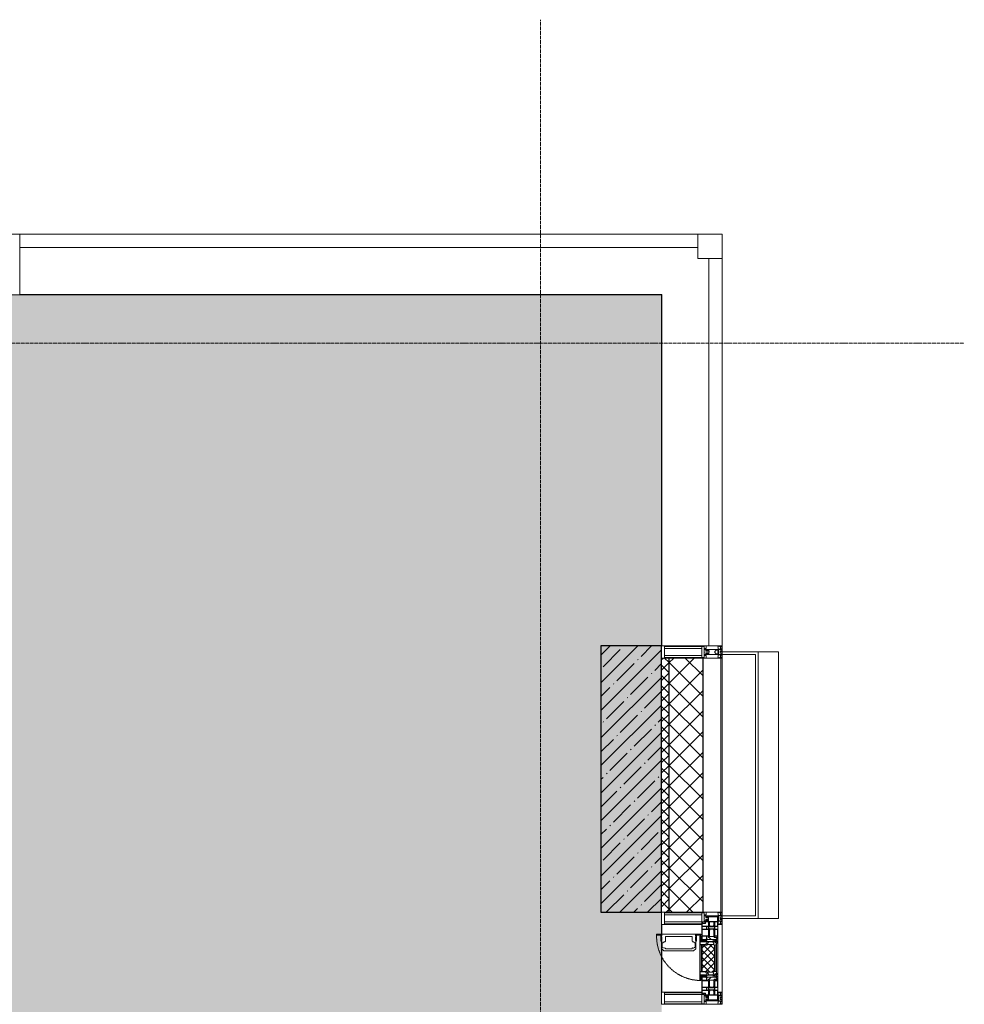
# Model space of a CAD drawing. Header units: millimetres. Extents: x -525784 to 178656, y -69521 to 385150.
# Tile 335 of 389: x -157453 to -153553, y 373214 to 377280. Entities that reach past the tile are written whole.
import ezdxf

# ---------------------------------------------------------------- set-up
doc = ezdxf.new("R2010")
doc.units = ezdxf.units.MM
doc.linetypes.add('-D1-02х01', pattern=[3, 2, -1])
doc.linetypes.add('-D1d1-15x02', pattern=[19, 15, -2, 0, -2])
for name, color, linetype, lineweight in [('_0', 7, 'Continuous', 13), ('A-COLS', 7, 'Continuous', 5), ('A-DETL-GENF', 7, 'Continuous', 5), ('A-GLAZ', 7, 'Continuous', 5), ('A-GLAZ-CURT', 8, 'Continuous', 5), ('A-GLAZ-CWMG', 8, 'Continuous', 5), ('A-WALL', 7, 'Continuous', 5), ('A-WALL-FNSH', 8, 'Continuous', 5), ('I-WALL', 7, 'Continuous', 5), ('S-COLS', 7, 'Continuous', 5), ('S-GRID', 7, 'Continuous', 5)]:
    doc.layers.add(name, color=color, linetype=linetype, lineweight=lineweight)

# ---------------------------------------------------------------- blocks, each defined once
blk = doc.blocks.new('System Panel - A_PAN_Glass-5026852-50_AS_M_L24')
at = {"layer": 'A-GLAZ-CURT'}
for p, q in [((800, 55), (-800, 55)), ((-800, 55), (-800, 0)), ((800, 0), (800, 55)), ((-800, 0), (800, 0))]:
    blk.add_line(p, q, dxfattribs=at)
blk = doc.blocks.new('Rectangular Mullion - R_StandardFrame_50Wx250H-3574729-50_AS_M_L24')
at = {"layer": 'A-GLAZ-CWMG'}
blk.add_line((37450, 29450), (37450, 28000), dxfattribs=at)
blk = doc.blocks.new('Rectangular Mullion - 50Wx250H-2623690-50_AS_M_L24')
at = {"layer": 'A-DETL-GENF'}
for p, q in [((-25, 65.2), (-25, 250)), ((-25, 250), (0, 250)), ((25, 250), (0, 250)), ((25, 65.2), (25, 250)), ((-23, 237.3), (0, 237.3)), ((-23, 237.3), (-23, 73.6)), ((-14.9, 84), (-14.9, 237.3)), ((23, 237.3), (0, 237.3)), ((14.9, 84), (14.9, 237.3)), ((23, 237.3), (23, 73.6)), ((0, 84), (-23, 84)), ((0, 84), (23, 84)), ((-14, 65.2), (-25, 65.2)), ((-0.5, 73.6), (-23, 73.6)), ((-14, 71.3), (-14, 65.2)), ((-10, 71.3), (-14, 71.3)), ((-10, 53), (-10, 71.3)), ((-8.7, 53), (-10, 53)), ((-10, 53), (-10, 17)), ((-8.7, 53), (-7, 54.7)), ((-7, 65.2), (-5.9, 67.3)), ((-7, 65.2), (-7, 54.7)), ((-4.1, 67.3), (-5.9, 67.3)), ((-4.1, 67.3), (-2.9, 65.1)), ((-2.9, 65.1), (-2.9, 54.6)), ((-1.3, 53), (-2.9, 54.6)), ((0, 53), (-1.3, 53)), ((0, 53), (1.3, 53)), ((0.5, 73.6), (23, 73.6)), ((1.3, 53), (2.9, 54.6)), ((4.1, 67.3), (2.9, 65.1)), ((2.9, 65.1), (2.9, 54.6)), ((4.1, 67.3), (5.9, 67.3)), ((7, 65.2), (5.9, 67.3)), ((7, 65.2), (7, 54.7)), ((8.7, 53), (7, 54.7)), ((8.7, 53), (10, 53)), ((10, 71.3), (14, 71.3)), ((10, 53), (10, 71.3)), ((10, 53), (10, 17)), ((14, 71.3), (14, 65.2)), ((14, 65.2), (25, 65.2)), ((-23.8, 14.6), (-25, 14.2)), ((-25, 0), (-25, 14.2)), ((-22.3, 17), (-23.8, 17)), ((-23.8, 17), (-23.8, 14.6)), ((-22.5, 10.6), (-23.8, 14.6)), ((-22.5, 10.6), (-23.7, 9.9)), ((-23.7, 1.3), (-23.7, 9.9)), ((-23.7, 1.3), (-11.8, 1.3)), ((-23.2, 10.2), (-22.5, 8)), ((-22.5, 8), (-22.5, 4.5)), ((-21.3, 4.5), (-22.5, 4.5)), ((-22.3, 17), (-22.3, 16)), ((-22.3, 16), (-21.3, 16)), ((-19, 17.6), (-21.3, 16)), ((-21.3, 4.5), (-21.3, 6.5)), ((-21.3, 6.5), (-14.2, 6.5)), ((-18.4, 16.6), (-19, 17.6)), ((-7.4, 16.6), (-18.4, 16.6)), ((-14.2, 6.5), (-14.2, 4.5)), ((-13.2, 4.5), (-14.2, 4.5)), ((-13.2, 4.5), (-12.2, 7.2)), ((-12.7, 7.6), (-11.3, 11.4)), ((-12.7, 7.6), (-11.8, 6.9)), ((-12.2, 9), (-12.2, 14.8)), ((-12.2, 14.8), (0, 14.8)), ((-11.8, 1.3), (-11.8, 6.9)), ((-10.5, 11.2), (-11.3, 11.4)), ((-10.5, 1.5), (-10.5, 11.2)), ((-4.8, 1.5), (-10.5, 1.5)), ((-10, 17), (-7.5, 17)), ((-8.5, 23), (-1.5, 30)), ((-8.5, 18.5), (-8.5, 23)), ((-7.5, 18.5), (-8.5, 18.5)), ((-7.5, 17), (-7.5, 18.5)), ((-7.4, 18), (-7.4, 16.6)), ((-2.6, 18), (-7.4, 18)), ((0, 8), (-4.8, 8)), ((-4.8, 1.5), (-4.8, 8)), ((-2.6, 18), (-2.6, 16.8)), ((-2.6, 16.8), (0, 16.8)), ((-1.5, 30), (0, 30)), ((1.5, 30), (0, 30)), ((2.6, 16.8), (0, 16.8)), ((0, 14.8), (0, 16.8)), ((0, 14.8), (0, 16.8)), ((12.2, 14.8), (0, 14.8)), ((0, 0), (0, 8)), ((0, 8), (4.8, 8)), ((0, 0), (0, 8)), ((8.5, 23), (1.5, 30)), ((2.6, 18), (2.6, 16.8)), ((2.6, 18), (7.4, 18)), ((4.8, 1.5), (4.8, 8)), ((4.8, 1.5), (10.5, 1.5)), ((7.4, 18), (7.4, 16.6)), ((7.4, 16.6), (18.4, 16.6)), ((7.5, 18.5), (8.5, 18.5)), ((7.5, 17), (7.5, 18.5)), ((10, 17), (7.5, 17)), ((8.5, 18.5), (8.5, 23)), ((10.5, 11.2), (11.3, 11.4)), ((10.5, 1.5), (10.5, 11.2)), ((12.7, 7.6), (11.3, 11.4)), ((12.7, 7.6), (11.8, 6.9)), ((11.8, 1.3), (11.8, 6.9)), ((23.7, 1.3), (11.8, 1.3)), ((12.2, 9), (12.2, 14.8)), ((13.2, 4.5), (12.2, 7.2)), ((13.2, 4.5), (14.2, 4.5)), ((21.3, 6.5), (14.2, 6.5)), ((14.2, 6.5), (14.2, 4.5)), ((18.4, 16.6), (19, 17.6)), ((19, 17.6), (21.3, 16)), ((22.3, 16), (21.3, 16)), ((21.3, 4.5), (21.3, 6.5)), ((21.3, 4.5), (22.5, 4.5)), ((22.3, 17), (22.3, 16)), ((22.3, 17), (23.8, 17)), ((22.5, 10.6), (23.8, 14.6)), ((22.5, 10.6), (23.7, 9.9)), ((23.2, 10.2), (22.5, 8)), ((22.5, 8), (22.5, 4.5)), ((23.7, 1.3), (23.7, 9.9)), ((23.8, 17), (23.8, 14.6)), ((23.8, 14.6), (25, 14.2)), ((25, 0), (25, 14.2)), ((-25, 0), (0, 0)), ((25, 0), (0, 0))]:
    blk.add_line(p, q, dxfattribs=at)
for centre, start, end in [((-0.5, 73.1), 360, 90), ((0.5, 73.1), 90, 180)]:
    blk.add_arc(centre, 0.5, start, end, dxfattribs=at)
blk = doc.blocks.new('Rectangular Mullion - R_StandardFrame_50Wx250H-4037282-50_AS_M_L24')
at = {"layer": 'A-GLAZ-CWMG', "lineweight": 9}
for p, q in [((-25, -250), (-25, 0)), ((-25, 0), (25, 0)), ((25, 0), (25, -250)), ((25, -250), (-25, -250))]:
    blk.add_line(p, q, dxfattribs=at)
blk = doc.blocks.new('System Panel - A_PAN_Glass-5026825-50_AS_M_L24')
at = {"layer": 'A-GLAZ-CURT'}
for p, q in [((1400, 0), (-1400, 0)), ((-1400, 0), (-1400, -55)), ((1400, -55), (1400, 0)), ((-1400, -55), (1400, -55))]:
    blk.add_line(p, q, dxfattribs=at)
blk = doc.blocks.new('Rectangular Mullion - R_StandardFrame_50Wx250H-3574730-50_AS_M_L24')
at = {"layer": 'A-GLAZ-CWMG'}
blk.add_line((37450, 29450), (34800, 29450), dxfattribs=at)
blk = doc.blocks.new('Quad Corner Mullion - Q_0_100_-50-4053658-50_AS_M_L24')
at = {"layer": 'A-GLAZ-CWMG', "lineweight": 9}
for p, q in [((-100, 100), (0, 100)), ((-100, 0), (-100, 100)), ((0, 100), (0, 0)), ((0, 0), (-100, 0))]:
    blk.add_line(p, q, dxfattribs=at)
blk = doc.blocks.new('Rectangular Mullion - R_StandardFrame_50Wx250H-4049022-50_AS_M_L24')
at = {"layer": 'A-GLAZ-CWMG', "lineweight": 9}
for p, q in [((-25, 0), (-25, 250)), ((-25, 250), (25, 250)), ((25, 250), (25, 0)), ((25, 0), (-25, 0))]:
    blk.add_line(p, q, dxfattribs=at)
blk = doc.blocks.new('Rectangular Mullion - 50Wx250H-V1-50_AS_M_L24')
at = {"layer": 'A-DETL-GENF'}
for p, q in [((-25, 84), (-25, 250)), ((-25, 250), (0, 250)), ((25, 250), (0, 250)), ((25, 65.2), (25, 250)), ((-23, 237.3), (0, 237.3)), ((-23, 237.3), (-23, 84)), ((-14.9, 84), (-14.9, 237.3)), ((23, 237.3), (0, 237.3)), ((14.9, 84), (14.9, 237.3)), ((23, 237.3), (23, 73.6)), ((0, 84), (-15, 84)), ((0, 84), (23, 84)), ((-0.5, 73.6), (-15, 73.6)), ((-10, 71.3), (-12, 71.3)), ((-10, 57.4), (-10, 71.3)), ((-7, 65.2), (-5.9, 67.3)), ((-7, 65.2), (-7, 57)), ((-4.1, 67.3), (-5.9, 67.3)), ((-4.1, 67.3), (-2.9, 65.1)), ((-2.9, 65.1), (-2.9, 57)), ((0.5, 73.6), (23, 73.6)), ((4.1, 67.3), (2.9, 65.1)), ((2.9, 65.1), (2.9, 57)), ((4.1, 67.3), (5.9, 67.3)), ((7, 65.2), (5.9, 67.3)), ((7, 65.2), (7, 54.7)), ((8.7, 53), (7, 54.7)), ((8.7, 53), (10, 53)), ((10, 71.3), (14, 71.3)), ((10, 53), (10, 71.3)), ((10, 53), (10, 17)), ((14, 71.3), (14, 65.2)), ((14, 65.2), (25, 65.2)), ((-23.8, 14.6), (-25, 14.2)), ((-25, 0), (-25, 14.2)), ((-23.8, 17), (-23.8, 14.6)), ((-22.5, 10.6), (-23.8, 14.6)), ((-22.5, 10.6), (-23.7, 9.9)), ((-23.7, 1.3), (-23.7, 9.9)), ((-23.7, 1.3), (-11.8, 1.3)), ((-23.2, 10.2), (-22.5, 8)), ((-22.5, 8), (-22.5, 4.5)), ((-21.3, 4.5), (-22.5, 4.5)), ((-22.3, 17), (-22.3, 16)), ((-22.3, 16), (-21.3, 16)), ((-19.9, 17), (-21.3, 16)), ((-21.3, 4.5), (-21.3, 6.5)), ((-21.3, 6.5), (-14.2, 6.5)), ((-7.4, 16.6), (-18.4, 16.6)), ((-14.2, 6.5), (-14.2, 4.5)), ((-13.2, 4.5), (-14.2, 4.5)), ((-13.2, 4.5), (-12.2, 7.2)), ((-12.7, 7.6), (-11.3, 11.4)), ((-12.7, 7.6), (-11.8, 6.9)), ((-12.2, 9), (-12.2, 14.8)), ((-12.2, 14.8), (0, 14.8)), ((-11.8, 1.3), (-11.8, 6.9)), ((-10.5, 11.2), (-11.3, 11.4)), ((-10.5, 1.5), (-10.5, 11.2)), ((-4.8, 1.5), (-10.5, 1.5)), ((0, 8), (-4.8, 8)), ((-4.8, 1.5), (-4.8, 8)), ((-2.6, 16.8), (0, 16.8)), ((2.6, 16.8), (0, 16.8)), ((0, 14.8), (0, 16.8)), ((0, 14.8), (0, 16.8)), ((12.2, 14.8), (0, 14.8)), ((0, 0), (0, 8)), ((0, 8), (4.8, 8)), ((0, 0), (0, 8)), ((4.8, 1.5), (4.8, 8)), ((4.8, 1.5), (10.5, 1.5)), ((8.5, 23), (6, 25.5)), ((6, 18), (7.4, 18)), ((7.4, 18), (7.4, 16.6)), ((7.4, 16.6), (18.4, 16.6)), ((7.5, 18.5), (8.5, 18.5)), ((7.5, 17), (7.5, 18.5)), ((10, 17), (7.5, 17)), ((8.5, 18.5), (8.5, 23)), ((10.5, 11.2), (11.3, 11.4)), ((10.5, 1.5), (10.5, 11.2)), ((12.7, 7.6), (11.3, 11.4)), ((12.7, 7.6), (11.8, 6.9)), ((11.8, 1.3), (11.8, 6.9)), ((23.7, 1.3), (11.8, 1.3)), ((12.2, 9), (12.2, 14.8)), ((13.2, 4.5), (12.2, 7.2)), ((13.2, 4.5), (14.2, 4.5)), ((21.3, 6.5), (14.2, 6.5)), ((14.2, 6.5), (14.2, 4.5)), ((18.4, 16.6), (19, 17.6)), ((19, 17.6), (21.3, 16)), ((22.3, 16), (21.3, 16)), ((21.3, 4.5), (21.3, 6.5)), ((21.3, 4.5), (22.5, 4.5)), ((22.3, 17), (22.3, 16)), ((22.3, 17), (23.8, 17)), ((22.5, 10.6), (23.8, 14.6)), ((22.5, 10.6), (23.7, 9.9)), ((23.2, 10.2), (22.5, 8)), ((22.5, 8), (22.5, 4.5)), ((23.7, 1.3), (23.7, 9.9)), ((23.8, 17), (23.8, 14.6)), ((23.8, 14.6), (25, 14.2)), ((25, 0), (25, 14.2)), ((-25, 0), (0, 0)), ((25, 0), (0, 0))]:
    blk.add_line(p, q, dxfattribs=at)
for centre, start, end in [((-0.5, 73.1), 360, 90), ((0.5, 73.1), 90, 180)]:
    blk.add_arc(centre, 0.5, start, end, dxfattribs=at)
blk = doc.blocks.new('Rectangular Mullion - R_StandardFrame_50Wx250H-V44-50_AS_M_L24')
at = {"layer": 'A-GLAZ-CWMG', "lineweight": 9}
for p, q in [((-25, -17), (-25, 0)), ((-25, 0), (25, 0)), ((25, 0), (25, -250)), ((-25, -250), (-25, -84)), ((25, -250), (-25, -250))]:
    blk.add_line(p, q, dxfattribs=at)
blk = doc.blocks.new('A_PAN_Створка - 383мм-V45-50_AS_M_L24')
at = {"layer": 'A-GLAZ-CURT'}
h = blk.add_hatch(dxfattribs=at)
h.set_pattern_fill('FP_37', color=256, style=0, pattern_type=2)
h.set_pattern_definition([(315, (-26710, 37700), (14.142136, 14.142136), []), (45, (-26710, 37700), (-14.142136, 14.142136), [])])
h.paths.add_polyline_path([(-57.2, 36.4), (-54.9, 34.1), (-54.5, 31.8), (54.6, 32), (54.9, 34.1), (57.2, 36.4), (57.2, 60.8), (54.6, 63.4), (53.6, 82.7), (-54.6, 81.8), (-55.5, 62.5), (-57.2, 60.8), (-57.2, 47)])
at = {"layer": 'A-DETL-GENF', "color": 9, "true_color": 0xc8c8c8}
for p, q in [((39.7, 249), (31.1, 240.4)), ((70.1, 249), (39.7, 249)), ((45, 244.7), (42.3, 239.8)), ((45.9, 246.8), (45, 244.7)), ((63.3, 246.8), (45.9, 246.8)), ((64.1, 245), (63.3, 246.8)), ((64.1, 245), (66.7, 241)), ((70.1, 252.9), (70.1, 249)), ((95.1, 252.9), (70.1, 252.9)), ((74.1, 248.4), (74.1, 252.9)), ((89.1, 248.4), (74.1, 248.4)), ((89.1, 252.9), (89.1, 248.4)), ((93.1, 248.4), (93.1, 252.9)), ((97.9, 248.4), (93.1, 248.4)), ((95.1, 270.5), (95.1, 252.9)), ((99.6, 270.5), (95.1, 270.5)), ((97.9, 262.4), (95.1, 262.4)), ((97.9, 262.4), (97.9, 248.4)), ((99.6, 270.5), (99.6, 87.5)), ((31.1, 117.6), (31.1, 240.4)), ((41.4, 234.2), (39.1, 233.8)), ((39.1, 179), (39.1, 233.8)), ((41.4, 234.2), (43.5, 236.3)), ((42.3, 239.8), (43.5, 236.3)), ((66.7, 241), (68.6, 239.7)), ((68.6, 239.7), (68.6, 236.4)), ((68.6, 236.4), (71.1, 233.9)), ((71.1, 233.9), (89.5, 233.9)), ((89.5, 233.9), (90.6, 232.8)), ((90.6, 125.2), (90.6, 232.8)), ((39.1, 179), (39.1, 124.2)), ((41.4, 123.8), (39.1, 124.2)), ((41.4, 123.8), (43.5, 121.7)), ((68.6, 121.6), (71.1, 124.1)), ((71.1, 124.1), (89.5, 124.1)), ((89.5, 124.1), (90.6, 125.2)), ((39.7, 109), (31.1, 117.6)), ((70.1, 109), (39.7, 109)), ((42.3, 118.2), (43.5, 121.7)), ((45, 113.3), (42.3, 118.2)), ((45.9, 111.2), (45, 113.3)), ((63.3, 111.2), (45.9, 111.2)), ((64.1, 113), (63.3, 111.2)), ((64.1, 113), (66.7, 117)), ((66.7, 117), (68.6, 118.3)), ((68.6, 118.3), (68.6, 121.6)), ((70.1, 105.1), (70.1, 109)), ((95.1, 105.1), (70.1, 105.1)), ((74.1, 109.6), (74.1, 105.1)), ((89.1, 109.6), (74.1, 109.6)), ((89.1, 105.1), (89.1, 109.6)), ((93.1, 109.6), (93.1, 105.1)), ((97.9, 109.6), (93.1, 109.6)), ((95.1, 87.5), (95.1, 105.1)), ((97.9, 95.6), (95.1, 95.6)), ((99.6, 87.5), (95.1, 87.5)), ((97.9, 95.6), (97.9, 109.6))]:
    blk.add_line(p, q, dxfattribs=at)
at = {"layer": 'A-DETL-GENF'}
for p, q in [((-91.5, 92), (-91.5, 87.5)), ((-91.5, 92), (91.5, 92)), ((-91.5, 87.5), (-73.9, 87.5)), ((-83.4, 90.3), (-69.4, 90.3)), ((-83.4, 90.3), (-83.4, 87.5)), ((-73.9, 87.5), (-73.9, 62.5)), ((-69.4, 85.5), (-73.9, 85.5)), ((-73.9, 81.5), (-69.4, 81.5)), ((-69.4, 90.3), (-69.4, 85.5)), ((-69.4, 81.5), (-69.4, 66.5)), ((-67.9, 89.3), (-66.9, 90.3)), ((-67.9, 62.5), (-67.9, 89.3)), ((-66.9, 90.3), (-57.4, 90.3)), ((-57.4, 90.3), (-56.4, 89.4)), ((-56.4, 89.4), (-56.4, 67.7)), ((-53.9, 90.3), (-54.9, 89.3)), ((-54.9, 89.3), (-54.9, 85.6)), ((-54.9, 85.6), (-53.9, 84.6)), ((-54.9, 81.9), (-53.8, 83)), ((-54.9, 63.5), (-54.9, 81.9)), ((-53.6, 82.7), (-54.6, 81.8)), ((-54.6, 81.8), (-54.6, 63.4)), ((53.9, 90.3), (-53.9, 90.3)), ((-53.9, 84.6), (53.9, 84.6)), ((53.8, 83), (-53.8, 83)), ((53.6, 82.7), (-53.6, 82.7)), ((54.6, 81.8), (53.6, 82.7)), ((54.9, 81.9), (53.8, 83)), ((53.9, 90.3), (54.9, 89.3)), ((54.9, 85.6), (53.9, 84.6)), ((54.6, 63.4), (54.6, 81.8)), ((54.9, 89.3), (54.9, 85.6)), ((54.9, 63.5), (54.9, 81.9)), ((57.4, 90.3), (56.4, 89.4)), ((56.4, 89.4), (56.4, 67.7)), ((66.9, 90.3), (57.4, 90.3)), ((67.9, 89.3), (66.9, 90.3)), ((67.9, 62.5), (67.9, 89.3)), ((69.4, 90.3), (69.4, 85.5)), ((83.4, 90.3), (69.4, 90.3)), ((69.4, 85.5), (73.9, 85.5)), ((69.4, 81.5), (69.4, 66.5)), ((73.9, 81.5), (69.4, 81.5)), ((91.5, 87.5), (73.9, 87.5)), ((73.9, 87.5), (73.9, 62.5)), ((83.4, 90.3), (83.4, 87.5)), ((91.5, 92), (91.5, 87.5)), ((-69.4, 66.5), (-73.9, 66.5)), ((-73.9, 62.5), (-70, 62.5)), ((-70, 62.5), (-70, 32.1)), ((-61.7, 62.5), (-67.9, 62.5)), ((-66, 56.5), (-67.8, 55.7)), ((-67.8, 55.7), (-67.8, 38.3)), ((-66, 56.5), (-62, 59.1)), ((-62, 59.1), (-60.7, 61)), ((-60.1, 67.7), (-61.7, 64.9)), ((-61.7, 64.9), (-61.7, 62.5)), ((-60.7, 61), (-57.4, 61)), ((-56.4, 67.7), (-60.1, 67.7)), ((-57.4, 61), (-54.9, 63.5)), ((-54.6, 63.4), (-57.2, 60.8)), ((-57.2, 60.8), (-57.2, 36.4)), ((57.2, 60.8), (54.6, 63.4)), ((57.4, 61), (54.9, 63.5)), ((56.4, 67.7), (60.1, 67.7)), ((57.2, 36.4), (57.2, 60.8)), ((60.7, 61), (57.4, 61)), ((60.1, 67.7), (61.7, 64.9)), ((62, 59.1), (60.7, 61)), ((61.7, 64.9), (61.7, 62.5)), ((61.7, 62.5), (67.9, 62.5)), ((66, 56.5), (62, 59.1)), ((66, 56.5), (67.8, 55.7)), ((67.8, 55.7), (67.8, 38.3)), ((69.4, 66.5), (73.9, 66.5)), ((70, 62.5), (70, 32.1)), ((73.9, 62.5), (70, 62.5)), ((-70, 32.1), (-61.4, 23.5)), ((-67.8, 38.3), (-65.7, 37.4)), ((-65.7, 37.4), (-60.8, 34.7)), ((61.4, 23.5), (-61.4, 23.5)), ((-60.8, 34.7), (-57.3, 35.9)), ((-55.2, 33.8), (-57.3, 35.9)), ((-57.2, 36.4), (-54.9, 34.1)), ((-55.2, 33.8), (-54.8, 31.5)), ((-54.9, 34.1), (-54.5, 31.8)), ((-53.9, 30.5), (-54.9, 29.5)), ((-54.9, 29.5), (-54.9, 25.8)), ((-54.9, 25.8), (-53.9, 24.8)), ((0, 31.5), (-54.8, 31.5)), ((-54.5, 31.8), (54.5, 31.8)), ((53.9, 30.5), (-53.9, 30.5)), ((-53.9, 24.8), (53.9, 24.8)), ((0, 31.5), (54.8, 31.5)), ((53.9, 30.5), (54.9, 29.5)), ((54.9, 25.8), (53.9, 24.8)), ((54.5, 31.8), (54.9, 34.1)), ((55.2, 33.8), (54.8, 31.5)), ((54.9, 34.1), (57.2, 36.4)), ((54.9, 29.5), (54.9, 25.8)), ((55.2, 33.8), (57.3, 35.9)), ((60.8, 34.7), (57.3, 35.9)), ((65.7, 37.4), (60.8, 34.7)), ((70, 32.1), (61.4, 23.5)), ((67.8, 38.3), (65.7, 37.4))]:
    blk.add_line(p, q, dxfattribs=at)
at = {"layer": 'A-GLAZ'}
for p, q in [((-150, 84), (-78, 84)), ((-150, 73.5), (-150, 84)), ((-148.5, 82.5), (-132.4, 82.5)), ((-148.5, 81), (-148.5, 82.5)), ((-132.4, 56.6), (-132.4, 82.5)), ((-131, 82.5), (-120.8, 82.5)), ((-131, 82.5), (-131, 64.6)), ((-120.8, 82.5), (-120.8, 64.6)), ((-119.3, 82.5), (-92.5, 82.5)), ((-119.3, 56.6), (-119.3, 82.5)), ((-92.5, 56.6), (-92.5, 82.5)), ((-91.5, 92), (91.5, 92)), ((-91.5, 87.5), (-91.5, 92)), ((-73.9, 87.5), (-91.5, 87.5)), ((-90.8, 82.5), (-79.5, 82.5)), ((-90.8, 64.6), (-90.8, 82.5)), ((-85, 84), (-85, 87.5)), ((-85, 87.5), (-78, 87.5)), ((-78, 84), (-85, 84)), ((-79.5, 82.5), (-79.5, 80.6)), ((-78, 87.5), (-78, 84)), ((-78, 84), (-73.9, 84)), ((-78, 84), (-78, 23.5)), ((-73.9, 62.5), (-73.9, 87.5)), ((73.9, 87.5), (73.9, 62.5)), ((91.5, 87.5), (73.9, 87.5)), ((73.9, 84), (78, 84)), ((78, 87.5), (78, 84)), ((85, 87.5), (78, 87.5)), ((78, 84), (85, 84)), ((78, 84), (150, 84)), ((78, 23.5), (78, 84)), ((90.8, 82.5), (79.5, 82.5)), ((79.5, 82.5), (79.5, 80.6)), ((85, 84), (85, 87.5)), ((90.8, 64.6), (90.8, 82.5)), ((91.5, 92), (91.5, 87.5)), ((119.3, 82.5), (92.5, 82.5)), ((92.5, 56.6), (92.5, 82.5)), ((119.3, 56.6), (119.3, 82.5)), ((120.8, 82.5), (120.8, 64.6)), ((131, 82.5), (120.8, 82.5)), ((131, 82.5), (131, 64.6)), ((132.4, 56.6), (132.4, 82.5)), ((148.5, 82.5), (132.4, 82.5)), ((148.5, 81), (148.5, 82.5)), ((150, 84), (150, 73.5)), ((-171, 57), (-156, 57)), ((-171, 17), (-171, 57)), ((-171, 55.5), (-152, 55.5)), ((-153, 73.5), (-150, 73.5)), ((-153, 60), (-153, 73.5)), ((-152, 20), (-152, 73.5)), ((-150.5, 69.5), (-150.5, 73.5)), ((-145, 69.5), (-150.5, 69.5)), ((-150.5, 33.6), (-150.5, 68)), ((-150.5, 68), (-143.5, 68)), ((-150.5, 56.6), (-132.4, 56.6)), ((-136.4, 52.4), (-150.5, 52.4)), ((-143.5, 81), (-148.5, 81)), ((-145, 69.5), (-145, 79.5)), ((-143.5, 68), (-143.5, 81)), ((-137.2, 54.8), (-135.8, 50.8)), ((-132.5, 54.8), (-137.2, 54.8)), ((-132.1, 49), (-135.8, 50.8)), ((-132.5, 53.8), (-133.4, 52)), ((-133.4, 52), (-130.1, 50.4)), ((-132.5, 53.8), (-132.5, 54.8)), ((-132.1, 49), (-132.1, 36.8)), ((-131, 64.6), (-120.8, 64.6)), ((-131, 56.5), (-131, 62.6)), ((-120.8, 62.6), (-131, 62.6)), ((-131, 56.5), (-120.8, 56.5)), ((-131, 55.1), (-131, 52.7)), ((-120.8, 55.1), (-131, 55.1)), ((-129.4, 51.1), (-131, 52.7)), ((-130.1, 50.4), (-129.4, 51.1)), ((-130.1, 35.3), (-130.1, 50.4)), ((-122.4, 51.1), (-120.8, 52.7)), ((-121.7, 50.4), (-122.4, 51.1)), ((-118.4, 52), (-121.7, 50.4)), ((-121.7, 35.3), (-121.7, 50.4)), ((-120.8, 56.5), (-120.8, 62.6)), ((-120.8, 55.1), (-120.8, 52.7)), ((-119.7, 49), (-115.9, 50.8)), ((-119.7, 49), (-119.7, 36.8)), ((-92.5, 56.6), (-119.3, 56.6)), ((-119.3, 54.8), (-114.6, 54.8)), ((-119.3, 53.8), (-119.3, 54.8)), ((-119.3, 53.8), (-118.4, 52)), ((-114.6, 54.8), (-115.9, 50.8)), ((-94.1, 52.5), (-115.3, 52.5)), ((-89.9, 50.9), (-94.1, 52.5)), ((-80.1, 64.6), (-90.8, 64.6)), ((-90.8, 62.7), (-90.8, 56.6)), ((-80.4, 62.7), (-90.8, 62.7)), ((-90.8, 56.6), (-85.9, 56.6)), ((-89.9, 52.2), (-88.6, 53.5)), ((-89.9, 52.2), (-89.9, 50.9)), ((-89.9, 35.1), (-89.9, 50.9)), ((-85.9, 53.5), (-88.6, 53.5)), ((-85.9, 56.6), (-85.9, 53.5)), ((-85.9, 53.5), (-78, 45.6)), ((-80.4, 61.1), (-80.4, 62.7)), ((-78, 61.1), (-80.4, 61.1)), ((-80.1, 66.1), (-80.1, 64.6)), ((-78, 66.1), (-80.1, 66.1)), ((-79.5, 80.6), (-78, 80.6)), ((-78, 66.1), (-78, 61.1)), ((-78, 45.6), (-78, 36.8)), ((-70, 62.5), (-73.9, 62.5)), ((-70, 32.1), (-70, 62.5)), ((70, 62.5), (70, 32.1)), ((73.9, 62.5), (70, 62.5)), ((79.5, 80.6), (78, 80.6)), ((78, 66.1), (78, 61.1)), ((78, 66.1), (80.1, 66.1)), ((78, 61.1), (80.4, 61.1)), ((85.9, 53.5), (78, 45.6)), ((78, 45.6), (78, 36.8)), ((80.1, 66.1), (80.1, 64.6)), ((80.1, 64.6), (90.8, 64.6)), ((80.4, 62.7), (90.8, 62.7)), ((80.4, 61.1), (80.4, 62.7)), ((85.9, 56.6), (85.9, 53.5)), ((90.8, 56.6), (85.9, 56.6)), ((85.9, 53.5), (88.6, 53.5)), ((89.9, 52.2), (88.6, 53.5)), ((89.9, 50.9), (94.1, 52.5)), ((89.9, 52.2), (89.9, 50.9)), ((89.9, 35.1), (89.9, 50.9)), ((90.8, 62.7), (90.8, 56.6)), ((92.5, 56.6), (119.3, 56.6)), ((94.1, 52.5), (115.3, 52.5)), ((114.6, 54.8), (115.9, 50.8)), ((119.3, 54.8), (114.6, 54.8)), ((119.7, 49), (115.9, 50.8)), ((119.3, 53.8), (118.4, 52)), ((118.4, 52), (121.7, 50.4)), ((119.3, 53.8), (119.3, 54.8)), ((119.7, 49), (119.7, 36.8)), ((131, 64.6), (120.8, 64.6)), ((120.8, 56.5), (120.8, 62.6)), ((120.8, 62.6), (131, 62.6)), ((131, 56.5), (120.8, 56.5)), ((120.8, 55.1), (120.8, 52.7)), ((120.8, 55.1), (131, 55.1)), ((122.4, 51.1), (120.8, 52.7)), ((121.7, 50.4), (122.4, 51.1)), ((121.7, 35.3), (121.7, 50.4)), ((129.4, 51.1), (131, 52.7)), ((130.1, 50.4), (129.4, 51.1)), ((133.4, 52), (130.1, 50.4)), ((130.1, 35.3), (130.1, 50.4)), ((131, 56.5), (131, 62.6)), ((131, 55.1), (131, 52.7)), ((132.1, 49), (135.8, 50.8)), ((132.1, 49), (132.1, 36.8)), ((150.5, 56.6), (132.4, 56.6)), ((132.5, 54.8), (137.2, 54.8)), ((132.5, 53.8), (132.5, 54.8)), ((132.5, 53.8), (133.4, 52)), ((137.2, 54.8), (135.8, 50.8)), ((136.4, 52.4), (150.5, 52.4)), ((143.5, 81), (148.5, 81)), ((143.5, 68), (143.5, 81)), ((150.5, 68), (143.5, 68)), ((145, 69.5), (145, 79.5)), ((145, 69.5), (150.5, 69.5)), ((150, 73.5), (153, 73.5)), ((150.5, 69.5), (150.5, 73.5)), ((150.5, 33.6), (150.5, 68)), ((152, 20), (152, 73.5)), ((171, 55.5), (152, 55.5)), ((153, 73.5), (153, 60)), ((156, 57), (171, 57)), ((171, 57), (171, 17)), ((-171, 18.5), (-153.5, 18.5)), ((-67.9, 17), (-171, 17)), ((-153.5, 18.5), (-152, 20)), ((-136.3, 33.6), (-150.5, 33.6)), ((-150.5, 29.4), (-132.4, 29.4)), ((-150.5, 17), (-150.5, 29.4)), ((-132.4, 18.6), (-150.5, 18.6)), ((-137.2, 31), (-135.8, 35)), ((-132.5, 31), (-137.2, 31)), ((-132.1, 36.8), (-135.8, 35)), ((-133.4, 33.7), (-130.1, 35.3)), ((-132.5, 31.9), (-133.4, 33.7)), ((-132.5, 31.9), (-132.5, 31)), ((-132.4, 29.4), (-132.4, 18.6)), ((-129.4, 34.6), (-131, 33)), ((-131, 30.9), (-131, 33)), ((-120.8, 30.9), (-131, 30.9)), ((-131, 29.5), (-120.8, 29.5)), ((-131, 18.2), (-131, 29.5)), ((-120.8, 18.2), (-131, 18.2)), ((-130.1, 35.3), (-129.4, 34.6)), ((-121.7, 35.3), (-122.4, 34.6)), ((-122.4, 34.6), (-120.8, 33)), ((-118.4, 33.7), (-121.7, 35.3)), ((-120.8, 30.9), (-120.8, 33)), ((-120.8, 18.2), (-120.8, 29.5)), ((-119.7, 36.8), (-115.9, 35)), ((-119.3, 31.9), (-118.4, 33.7)), ((-119.3, 31.9), (-119.3, 31)), ((-119.3, 31), (-114.6, 31)), ((-92.5, 29.4), (-119.3, 29.4)), ((-119.3, 29.4), (-119.3, 18.6)), ((-119.3, 18.6), (-92.5, 18.6)), ((-114.6, 31), (-115.9, 35)), ((-94.1, 33.5), (-115.4, 33.5)), ((-89.9, 35.1), (-94.1, 33.5)), ((-92.5, 18.6), (-92.5, 29.4)), ((-90.8, 18.5), (-90.8, 29.4)), ((-90.8, 29.4), (-85.9, 29.4)), ((-87.3, 18.5), (-90.8, 18.5)), ((-89.9, 32.5), (-89.9, 35.1)), ((-85.9, 32.5), (-89.9, 32.5)), ((-87.3, 21.9), (-85.9, 21.9)), ((-87.3, 20.4), (-87.3, 21.9)), ((-87.3, 20.4), (-87.3, 18.5)), ((-84.8, 20.4), (-87.3, 20.4)), ((-85.9, 29.4), (-85.9, 32.5)), ((-85.9, 21.9), (-85.9, 29.4)), ((-85.9, 18.2), (-85.9, 20.4)), ((-75.9, 18.2), (-85.9, 18.2)), ((-83.4, 20.4), (-84.8, 20.4)), ((-70, 33.8), (-83.4, 20.4)), ((-78, 36.8), (-70, 36.8)), ((-78, 23.5), (-67.9, 23.5)), ((-75.9, 23.5), (-73, 23.5)), ((-75.9, 21.5), (-75.9, 23.5)), ((-75.9, 21.5), (-75.9, 18.2)), ((-74.9, 21.5), (-75.9, 21.5)), ((-74.9, 17.9), (-74.9, 21.5)), ((-68.9, 17.9), (-74.9, 17.9)), ((-67.2, 29.3), (-73, 23.5)), ((-70, 36.8), (-70, 33.8)), ((-61.4, 23.5), (-70, 32.1)), ((-68.9, 21.5), (-68.9, 17.9)), ((-67.9, 21.5), (-68.9, 21.5)), ((-67.9, 23.5), (-64.6, 26.8)), ((-67.9, 23.5), (-64.6, 26.8)), ((-67.9, 21.5), (-67.9, 23.5)), ((-67.9, 17), (-67.9, 23.5)), ((-61.4, 23.5), (-67.9, 17)), ((67.9, 17), (-67.9, 17)), ((-67.9, 17), (67.9, 17)), ((-64.6, 26.8), (-67.2, 29.3)), ((-64.6, 26.8), (-61.4, 23.5)), ((61.4, 23.5), (-61.4, 23.5)), ((70, 32.1), (61.4, 23.5)), ((61.4, 23.5), (64.6, 26.8)), ((67.9, 17), (61.4, 23.5)), ((64.6, 26.8), (67.2, 29.3)), ((67.9, 23.5), (64.6, 26.8)), ((64.6, 26.8), (67.9, 23.5)), ((67.2, 29.3), (73, 23.5)), ((67.9, 21.5), (67.9, 23.5)), ((67.9, 23.5), (67.9, 17)), ((67.9, 23.5), (78, 23.5)), ((67.9, 21.5), (68.9, 21.5)), ((171, 17), (67.9, 17)), ((68.9, 21.5), (68.9, 17.9)), ((68.9, 17.9), (74.9, 17.9)), ((70, 36.8), (70, 33.8)), ((78, 36.8), (70, 36.8)), ((70, 33.8), (83.4, 20.4)), ((75.9, 23.5), (73, 23.5)), ((74.9, 21.5), (75.9, 21.5)), ((74.9, 17.9), (74.9, 21.5)), ((75.9, 21.5), (75.9, 23.5)), ((75.9, 21.5), (75.9, 18.2)), ((75.9, 18.2), (85.9, 18.2)), ((83.4, 20.4), (84.8, 20.4)), ((84.8, 20.4), (87.3, 20.4)), ((85.9, 32.5), (89.9, 32.5)), ((85.9, 29.4), (85.9, 32.5)), ((85.9, 21.9), (85.9, 29.4)), ((90.8, 29.4), (85.9, 29.4)), ((87.3, 21.9), (85.9, 21.9)), ((85.9, 18.2), (85.9, 20.4)), ((87.3, 20.4), (87.3, 21.9)), ((87.3, 20.4), (87.3, 18.5)), ((87.3, 18.5), (90.8, 18.5)), ((89.9, 35.1), (94.1, 33.5)), ((89.9, 32.5), (89.9, 35.1)), ((90.8, 18.5), (90.8, 29.4)), ((92.5, 18.6), (92.5, 29.4)), ((92.5, 29.4), (119.3, 29.4)), ((119.3, 18.6), (92.5, 18.6)), ((94.1, 33.5), (115.4, 33.5)), ((114.6, 31), (115.9, 35)), ((119.3, 31), (114.6, 31)), ((119.7, 36.8), (115.9, 35)), ((118.4, 33.7), (121.7, 35.3)), ((119.3, 31.9), (118.4, 33.7)), ((119.3, 31.9), (119.3, 31)), ((119.3, 29.4), (119.3, 18.6)), ((122.4, 34.6), (120.8, 33)), ((120.8, 30.9), (120.8, 33)), ((120.8, 30.9), (131, 30.9)), ((120.8, 18.2), (120.8, 29.5)), ((131, 29.5), (120.8, 29.5)), ((120.8, 18.2), (131, 18.2)), ((121.7, 35.3), (122.4, 34.6)), ((130.1, 35.3), (129.4, 34.6)), ((129.4, 34.6), (131, 33)), ((133.4, 33.7), (130.1, 35.3)), ((131, 30.9), (131, 33)), ((131, 18.2), (131, 29.5)), ((132.1, 36.8), (135.8, 35)), ((150.5, 29.4), (132.4, 29.4)), ((132.4, 29.4), (132.4, 18.6)), ((132.4, 18.6), (150.5, 18.6)), ((132.5, 31.9), (133.4, 33.7)), ((132.5, 31.9), (132.5, 31)), ((132.5, 31), (137.2, 31)), ((137.2, 31), (135.8, 35)), ((136.3, 33.6), (150.5, 33.6)), ((150.5, 17), (150.5, 29.4)), ((153.5, 18.5), (152, 20)), ((171, 18.5), (153.5, 18.5))]:
    blk.add_line(p, q, dxfattribs=at)
at = {"layer": 'A-GLAZ', "linetype": '-D1-02х01'}
blk.add_arc((91.4, 87.5), 183, 88.8555, 178.5909, dxfattribs=at)
at = {"layer": 'A-GLAZ'}
for centre, start, end in [((-156, 60), 270, 360), ((156, 60), 180, 270)]:
    blk.add_arc(centre, 3, start, end, dxfattribs=at)
blk = doc.blocks.new('Rectangular Mullion - 50Wx250H-V4-50_AS_M_L24')
at = {"layer": 'A-DETL-GENF'}
for p, q in [((-25, 65.2), (-25, 250)), ((-25, 250), (0, 250)), ((25, 250), (0, 250)), ((25, 84), (25, 250)), ((-23, 237.3), (0, 237.3)), ((-23, 237.3), (-23, 73.6)), ((-14.9, 84), (-14.9, 237.3)), ((23, 237.3), (0, 237.3)), ((14.9, 84), (14.9, 237.3)), ((23, 237.3), (23, 84)), ((0, 84), (-23, 84)), ((0, 84), (15, 84)), ((-14, 65.2), (-25, 65.2)), ((-0.5, 73.6), (-23, 73.6)), ((-14, 71.3), (-14, 65.2)), ((-10, 71.3), (-14, 71.3)), ((-10, 53), (-10, 71.3)), ((-8.7, 53), (-10, 53)), ((-10, 53), (-10, 17)), ((-8.7, 53), (-7, 54.7)), ((-7, 65.2), (-5.9, 67.3)), ((-7, 65.2), (-7, 54.7)), ((-4.1, 67.3), (-5.9, 67.3)), ((-4.1, 67.3), (-2.9, 65.1)), ((-2.9, 65.1), (-2.9, 57)), ((0.5, 73.6), (15, 73.6)), ((4.1, 67.3), (2.9, 65.1)), ((2.9, 65.1), (2.9, 57)), ((4.1, 67.3), (5.9, 67.3)), ((7, 65.2), (5.9, 67.3)), ((7, 65.2), (7, 57)), ((10, 71.3), (12, 71.3)), ((10, 57.4), (10, 71.3)), ((-23.8, 14.6), (-25, 14.2)), ((-25, 0), (-25, 14.2)), ((-22.3, 17), (-23.8, 17)), ((-23.8, 17), (-23.8, 14.6)), ((-22.5, 10.6), (-23.8, 14.6)), ((-22.5, 10.6), (-23.7, 9.9)), ((-23.7, 1.3), (-23.7, 9.9)), ((-23.7, 1.3), (-11.8, 1.3)), ((-23.2, 10.2), (-22.5, 8)), ((-22.5, 8), (-22.5, 4.5)), ((-21.3, 4.5), (-22.5, 4.5)), ((-22.3, 17), (-22.3, 16)), ((-22.3, 16), (-21.3, 16)), ((-19, 17.6), (-21.3, 16)), ((-21.3, 4.5), (-21.3, 6.5)), ((-21.3, 6.5), (-14.2, 6.5)), ((-18.4, 16.6), (-19, 17.6)), ((-7.4, 16.6), (-18.4, 16.6)), ((-14.2, 6.5), (-14.2, 4.5)), ((-13.2, 4.5), (-14.2, 4.5)), ((-13.2, 4.5), (-12.2, 7.2)), ((-12.7, 7.6), (-11.3, 11.4)), ((-12.7, 7.6), (-11.8, 6.9)), ((-12.2, 9), (-12.2, 14.8)), ((-12.2, 14.8), (0, 14.8)), ((-11.8, 1.3), (-11.8, 6.9)), ((-10.5, 11.2), (-11.3, 11.4)), ((-10.5, 1.5), (-10.5, 11.2)), ((-4.8, 1.5), (-10.5, 1.5)), ((-10, 17), (-7.5, 17)), ((-8.5, 23), (-6, 25.5)), ((-8.5, 18.5), (-8.5, 23)), ((-7.5, 18.5), (-8.5, 18.5)), ((-7.5, 17), (-7.5, 18.5)), ((-7.4, 18), (-7.4, 16.6)), ((-6, 18), (-7.4, 18)), ((0, 8), (-4.8, 8)), ((-4.8, 1.5), (-4.8, 8)), ((-2.6, 16.8), (0, 16.8)), ((2.6, 16.8), (0, 16.8)), ((0, 14.8), (0, 16.8)), ((0, 14.8), (0, 16.8)), ((12.2, 14.8), (0, 14.8)), ((0, 0), (0, 8)), ((0, 8), (4.8, 8)), ((0, 0), (0, 8)), ((4.8, 1.5), (4.8, 8)), ((4.8, 1.5), (10.5, 1.5)), ((7.4, 16.6), (18.4, 16.6)), ((10.5, 11.2), (11.3, 11.4)), ((10.5, 1.5), (10.5, 11.2)), ((12.7, 7.6), (11.3, 11.4)), ((12.7, 7.6), (11.8, 6.9)), ((11.8, 1.3), (11.8, 6.9)), ((23.7, 1.3), (11.8, 1.3)), ((12.2, 9), (12.2, 14.8)), ((13.2, 4.5), (12.2, 7.2)), ((13.2, 4.5), (14.2, 4.5)), ((21.3, 6.5), (14.2, 6.5)), ((14.2, 6.5), (14.2, 4.5)), ((19.9, 17), (21.3, 16)), ((22.3, 16), (21.3, 16)), ((21.3, 4.5), (21.3, 6.5)), ((21.3, 4.5), (22.5, 4.5)), ((22.3, 17), (22.3, 16)), ((22.5, 10.6), (23.8, 14.6)), ((22.5, 10.6), (23.7, 9.9)), ((23.2, 10.2), (22.5, 8)), ((22.5, 8), (22.5, 4.5)), ((23.7, 1.3), (23.7, 9.9)), ((23.8, 17), (23.8, 14.6)), ((23.8, 14.6), (25, 14.2)), ((25, 0), (25, 14.2)), ((-25, 0), (0, 0)), ((25, 0), (0, 0))]:
    blk.add_line(p, q, dxfattribs=at)
for centre, start, end in [((-0.5, 73.1), 360, 90), ((0.5, 73.1), 90, 180)]:
    blk.add_arc(centre, 0.5, start, end, dxfattribs=at)
blk = doc.blocks.new('Rectangular Mullion - R_StandardFrame_50Wx250H-3541503-50_AS_M_L24')
at = {"layer": 'A-GLAZ-CWMG', "lineweight": 9}
for p, q in [((-25, -250), (-25, 0)), ((-25, 0), (25, 0)), ((25, 0), (25, -17)), ((25, -84), (25, -250)), ((25, -250), (-25, -250))]:
    blk.add_line(p, q, dxfattribs=at)
blk = doc.blocks.new('Rectangular Mullion - R_StandardFrame_50Wx250H-V46-50_AS_M_L24')
at = {"layer": 'A-GLAZ-CWMG'}
for p, q in [((37450, 26809.6), (37450, 26850)), ((37700, 26570), (37700, 26850)), ((37450, 26570), (37450, 26780.1))]:
    blk.add_line(p, q, dxfattribs=at)
blk = doc.blocks.new('RST_AR_KMN_R22_B3_FCD_rvt-1-50_AS_M_L24')
at = {"layer": 'A-WALL'}
h = blk.add_hatch(dxfattribs=at)
h.set_pattern_fill('FP_6', color=256, style=0, pattern_type=2)
h.set_pattern_definition([(45, (0, 0), (-21.213203, 21.213203), []), (135, (0, 0), (-21.213203, -21.213203), [])])
h.paths.add_polyline_path([(37450.8, 26900), (37480, 26900), (37480, 27950), (37450, 27950), (37450.6, 26900)])
h = blk.add_hatch(dxfattribs=at)
h.set_pattern_fill('FP_7', color=256, style=0, pattern_type=2)
h.set_pattern_definition([(45, (0, 0), (-42.42641, 42.42641), []), (135, (0, 0), (-42.42641, -42.42641), [])])
h.paths.add_polyline_path([(37562.4, 26900), (37620, 26900), (37620, 27950), (37480, 27950), (37480, 26900)])
at = {"layer": 'A-COLS', "lineweight": 18}
for p, q in [((37848.3, 27975), (37700, 27975)), ((37700, 27975), (37700, 27965)), ((37700, 27965), (37838.3, 27965)), ((37838.3, 27965), (37838.3, 26885)), ((37848.3, 26875), (37848.3, 27975)), ((37838.3, 26885), (37700, 26885)), ((37700, 26885), (37700, 26875)), ((37700, 26875), (37848.3, 26875))]:
    blk.add_line(p, q, dxfattribs=at)
at = {"layer": 'A-COLS'}
for p, q in [((37848.3, 27975), (37932.7, 27975)), ((37932.7, 26875), (37932.7, 27975)), ((37932.7, 26875), (37848.3, 26875))]:
    blk.add_line(p, q, dxfattribs=at)
at = {"layer": 'A-WALL'}
for p, q in [((37480, 27950), (37450, 27950)), ((37450, 27950), (37450, 26900)), ((37695, 27950), (37620, 27950)), ((37695, 27950), (37695, 26900)), ((37450, 26900), (37480, 26900)), ((37620, 26900), (37695, 26900))]:
    blk.add_line(p, q, dxfattribs=at)
at = {"layer": 'A-WALL', "lineweight": 25}
for p, q in [((37620, 27950), (37480, 27950)), ((37480, 27950), (37480, 26900)), ((37620, 27950), (37620, 26900)), ((37480, 26900), (37620, 26900))]:
    blk.add_line(p, q, dxfattribs=at)
at = {"layer": 'A-WALL-FNSH'}
for p, q in [((37700, 27950), (37695, 27950)), ((37700, 26900), (37700, 27950)), ((37695, 26900), (37700, 26900))]:
    blk.add_line(p, q, dxfattribs=at)
at = {"layer": 'A-GLAZ-CURT', "lineweight": 5}
blk.add_blockref('System Panel - A_PAN_Glass-5026825-50_AS_M_L24', (36200, 29700), dxfattribs=at)
at = {"layer": 'A-GLAZ-CURT', "lineweight": 5, "rotation": 89.99999999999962}
for name, p in [('System Panel - A_PAN_Glass-5026852-50_AS_M_L24', (37700, 28800)), ('A_PAN_Створка - 383мм-V45-50_AS_M_L24', (37700, 26710))]:
    blk.add_blockref(name, p, dxfattribs=at)
at = {"layer": 'A-GLAZ-CWMG', "lineweight": 5, "extrusion": (0, 0, -1)}
for name, p, rotation in [('Rectangular Mullion - R_StandardFrame_50Wx250H-4049022-50_AS_M_L24', (-34775, 29700), 180), ('Quad Corner Mullion - Q_0_100_-50-4053658-50_AS_M_L24', (-37700, 29700), 180), ('Rectangular Mullion - R_StandardFrame_50Wx250H-4037282-50_AS_M_L24', (-37700, 27975), 90.00000000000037), ('Rectangular Mullion - R_StandardFrame_50Wx250H-V44-50_AS_M_L24', (-37700, 26875), 90.00000000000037), ('Rectangular Mullion - R_StandardFrame_50Wx250H-3541503-50_AS_M_L24', (-37700, 26545), 90.00000000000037)]:
    blk.add_blockref(name, p, dxfattribs=dict(at, rotation=rotation))
at = {"layer": 'A-GLAZ-CWMG', "lineweight": 5}
for name in ['Rectangular Mullion - R_StandardFrame_50Wx250H-3574730-50_AS_M_L24', 'Rectangular Mullion - R_StandardFrame_50Wx250H-3574729-50_AS_M_L24', 'Rectangular Mullion - R_StandardFrame_50Wx250H-V46-50_AS_M_L24']:
    blk.add_blockref(name, (0, 0), dxfattribs=at)
at = {"layer": 'A-GLAZ-CWMG', "lineweight": 5, "rotation": 89.99999999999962}
for name, p in [('Rectangular Mullion - 50Wx250H-2623690-50_AS_M_L24', (37700, 27975)), ('Rectangular Mullion - 50Wx250H-V1-50_AS_M_L24', (37700, 26875)), ('Rectangular Mullion - 50Wx250H-V4-50_AS_M_L24', (37700, 26545))]:
    blk.add_blockref(name, p, dxfattribs=at)

msp = doc.modelspace()

# ---------------------------------------------------------------- hatches: boundary and pattern name
at = {"layer": '_0', "transparency": 33554534}
h = msp.add_hatch(color=252, dxfattribs=at)
h.dxf.hatch_style = 1
h.paths.add_polyline_path([(-154802.1, 346193.4), (-192753.7, 346193.4), (-192753.7, 376145), (-154802.1, 376145)])
h.paths.add_polyline_path([(-161802.9, 356694.2), (-161802.9, 356294.2), (-161302.9, 356294.2), (-161302.9, 353444.2), (-163402.9, 353444.2), (-163402.9, 354644.2), (-183902.9, 354644.2), (-183902.9, 353444.2), (-186502.9, 353444.2), (-186502.9, 355844.2), (-186002.9, 355844.2), (-186002.9, 356694.2), (-183902.9, 356694.2), (-183902.9, 360744.2), (-179002.9, 360744.2), (-179002.9, 359244.2), (-177402.9, 359244.2), (-177402.9, 365644.2), (-185752.9, 365644.2), (-185752.9, 367444.2), (-185753.5, 367444.2), (-185753.5, 367644.2), (-183902.9, 367644.2), (-183902.9, 367694.2), (-163952.9, 367694.2), (-163952.9, 369444.2), (-160672.9, 369444.2), (-160672.9, 367444.2), (-161752.9, 367444.2), (-161752.9, 365644.2), (-169802.9, 365644.2), (-169802.9, 356694.2)], flags=16)
at = {"layer": 'S-COLS'}
h = msp.add_hatch(dxfattribs=at)
h.set_pattern_fill('FP_1', color=256, style=0, pattern_type=2)
h.set_pattern_definition([(45, (-192252.935, 346694.18), (-57.02463, 57.02463), []), (45, (-192195.91, 346694.18), (-57.02463, 57.02463), [100.806, -20.161, 3.353, -16.808])])
h.paths.add_polyline_path([(-154802.9, 373594.2), (-154802.9, 374694.2), (-155052.9, 374694.2), (-155052.9, 373594.2)])

# ---------------------------------------------------------------- linework, layer by layer
at = {"layer": 'I-WALL'}
for p, q in [((-157452.9, 376145), (-154802.1, 376145)), ((-154802.9, 376144.2), (-157452.9, 376144.2)), ((-154802.9, 374694.2), (-154802.9, 376144.2)), ((-154802.1, 376145), (-154802.1, 374694.2)), ((-154802.9, 373503.8), (-154802.9, 373544.2)), ((-154802.1, 373544.2), (-154802.1, 373503.8)), ((-154802.9, 373264.2), (-154802.9, 373474.3)), ((-154802.1, 373474.3), (-154802.1, 373264.2))]:
    msp.add_line(p, q, dxfattribs=at)
at = {"layer": 'S-COLS', "lineweight": 25}
for p, q in [((-155052.9, 374694.2), (-155052.9, 373594.2)), ((-154802.9, 374694.2), (-155052.9, 374694.2)), ((-154802.9, 373594.2), (-154802.9, 374694.2)), ((-155052.9, 373594.2), (-154802.9, 373594.2))]:
    msp.add_line(p, q, dxfattribs=at)
at = {"layer": 'S-GRID', "linetype": '-D1d1-15x02'}
for p, q in [((-155302.9, 344232.7), (-155302.9, 377280.3)), ((-195228.5, 375944.2), (-153552.8, 375944.2))]:
    msp.add_line(p, q, dxfattribs=at)

# ---------------------------------------------------------------- block references
at = {"lineweight": 5}
msp.add_blockref('RST_AR_KMN_R22_B3_FCD_rvt-1-50_AS_M_L24', (-192252.9, 346694.2), dxfattribs=at)

doc.saveas('drawing.dxf')
